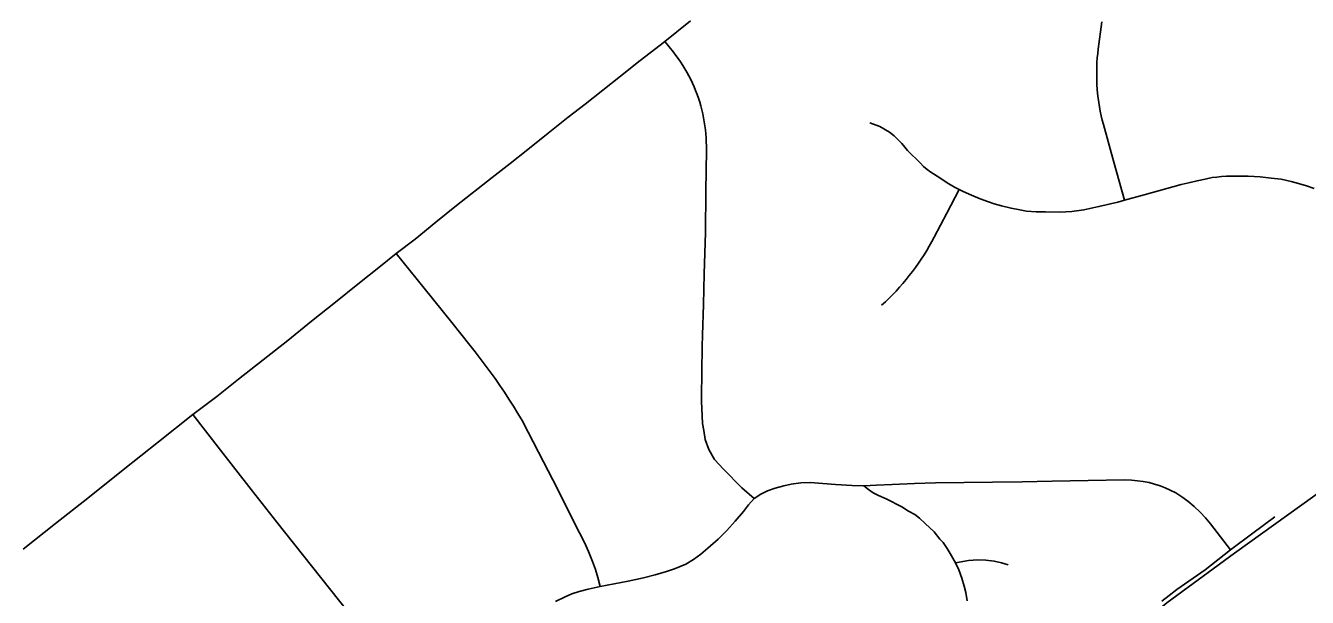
# Model space of a CAD drawing. Extents: x 103424 to 290657, y 38711 to 110967.
# Drawn here: x 214249.348 to 214249.7889, y 40213.2843 to 40213.481 of the extents above; entities that cross this region are included whole.
import ezdxf

# ---------------------------------------------------------------- set-up
doc = ezdxf.new("R2010")
doc.units = 0
for name, color, linetype in [('GM_X_County_Road', 7, 'Continuous'), ('GM_X_Rail_Line', 7, 'Continuous'), ('GM_X_Township_Road', 7, 'Continuous')]:
    doc.layers.add(name, color=color, linetype=linetype)

msp = doc.modelspace()

# ---------------------------------------------------------------- linework, layer by layer
at = {"layer": 'GM_X_County_Road'}
msp.add_lwpolyline([(214249.34715, 40213.3009), (214249.35826, 40213.30968), (214249.36936, 40213.31846), (214249.38152, 40213.32812), (214249.38761, 40213.33296), (214249.3937, 40213.3378), (214249.40551, 40213.34715), (214249.41376, 40213.35342), (214249.42125, 40213.3594), (214249.4297, 40213.36604), (214249.43815, 40213.37268), (214249.44635, 40213.37928), (214249.45456, 40213.38588), (214249.46229, 40213.39207), (214249.47001, 40213.39827), (214249.47548, 40213.40254), (214249.48193, 40213.40747), (214249.48907, 40213.41331), (214249.49622, 40213.41914), (214249.50843, 40213.42873), (214249.5146, 40213.43357), (214249.52075, 40213.4384), (214249.5277, 40213.44394), (214249.53465, 40213.44949), (214249.5404, 40213.45399), (214249.55262, 40213.46359), (214249.55941, 40213.46892), (214249.56621, 40213.47426), (214249.56781, 40213.47554), (214249.57672, 40213.48261)], dxfattribs=at)
at = {"layer": 'GM_X_Rail_Line'}
msp.add_lwpolyline([(214249.07405, 40212.58207), (214249.11112, 40212.58948), (214249.14781, 40212.60166), (214249.18894, 40212.61841), (214249.21838, 40212.63499), (214249.2495, 40212.65969), (214249.29558, 40212.69713), (214249.34007, 40212.73321), (214249.36869, 40212.76541), (214249.39677, 40212.80462), (214249.42844, 40212.85057), (214249.62583, 40213.13302), (214249.701, 40213.23878), (214249.72118, 40213.2662), (214249.74048, 40213.2824), (214249.76383, 40213.2995), (214249.82726, 40213.34498), (214249.99354, 40213.46547), (214250.03547, 40213.49665)], dxfattribs=at)
at = {"layer": 'GM_X_Township_Road'}
for points in [[(214249.72592, 40213.42092), (214249.72232, 40213.43396), (214249.71872, 40213.447), (214249.71832, 40213.44849), (214249.71797, 40213.44998), (214249.71766, 40213.45149), (214249.71738, 40213.453), (214249.71712, 40213.45452), (214249.7169, 40213.45604), (214249.71674, 40213.45757), (214249.7166, 40213.4591), (214249.71648, 40213.46063), (214249.71641, 40213.46217), (214249.71651, 40213.46832), (214249.7166, 40213.46985), (214249.71677, 40213.47138), (214249.71694, 40213.47291), (214249.71818, 40213.4823)], [(214249.59856, 40213.31826), (214249.59439, 40213.322), (214249.58799, 40213.3284), (214249.58495, 40213.33175), (214249.58294, 40213.33521), (214249.58178, 40213.33856), (214249.58123, 40213.34173), (214249.58076, 40213.34414), (214249.58046, 40213.35182), (214249.58042, 40213.3532), (214249.58056, 40213.36189), (214249.58071, 40213.37059), (214249.58087, 40213.37451), (214249.58111, 40213.38507), (214249.58135, 40213.39564), (214249.58185, 40213.40981), (214249.582, 40213.42399), (214249.58214, 40213.43817), (214249.58205, 40213.44235), (214249.58196, 40213.44374), (214249.58184, 40213.44512), (214249.58165, 40213.44651), (214249.58144, 40213.44789), (214249.5812, 40213.44926), (214249.58092, 40213.45063), (214249.58058, 40213.45198), (214249.58023, 40213.45333), (214249.57985, 40213.45467), (214249.57943, 40213.456), (214249.57895, 40213.45731), (214249.57846, 40213.45861), (214249.57794, 40213.4599), (214249.57737, 40213.46117), (214249.57675, 40213.46243), (214249.57614, 40213.46367), (214249.57545, 40213.4649), (214249.57477, 40213.4661), (214249.57403, 40213.46729), (214249.57327, 40213.46846), (214249.57247, 40213.4696), (214249.57167, 40213.47073), (214249.57079, 40213.47183), (214249.56781, 40213.47554)], [(214249.63843, 40213.44751), (214249.64178, 40213.44629), (214249.64518, 40213.44435), (214249.64669, 40213.44306), (214249.64936, 40213.44037), (214249.65042, 40213.43921), (214249.65131, 40213.43804), (214249.65266, 40213.43658), (214249.65448, 40213.43498), (214249.65566, 40213.43373), (214249.65686, 40213.43256), (214249.65804, 40213.43153), (214249.65932, 40213.43057), (214249.66242, 40213.42857), (214249.66501, 40213.42687), (214249.66751, 40213.42544), (214249.66912, 40213.42464), (214249.67049, 40213.42391), (214249.67334, 40213.42263), (214249.67633, 40213.42142), (214249.67922, 40213.42035), (214249.68117, 40213.41971), (214249.6837, 40213.419), (214249.68694, 40213.41815), (214249.68996, 40213.41758), (214249.69228, 40213.41712), (214249.69562, 40213.4169), (214249.69882, 40213.41686), (214249.70373, 40213.41683), (214249.70783, 40213.41697), (214249.71203, 40213.41758), (214249.71719, 40213.41872), (214249.72363, 40213.42028), (214249.72592, 40213.42092), (214249.73274, 40213.42281), (214249.74544, 40213.42626), (214249.74854, 40213.42704), (214249.75096, 40213.42758), (214249.75377, 40213.42818), (214249.75616, 40213.42868), (214249.75769, 40213.42882), (214249.75936, 40213.42907), (214249.76111, 40213.42918), (214249.76851, 40213.42921), (214249.77263, 40213.429), (214249.77644, 40213.42854), (214249.77982, 40213.42811), (214249.78331, 40213.4274), (214249.7858, 40213.42662), (214249.78854, 40213.42583), (214249.79121, 40213.42495)], [(214249.64243, 40213.38475), (214249.64371, 40213.38594), (214249.64497, 40213.38716), (214249.6462, 40213.38841), (214249.64741, 40213.38967), (214249.64857, 40213.39097), (214249.64973, 40213.39228), (214249.65087, 40213.39363), (214249.65196, 40213.395), (214249.65302, 40213.39638), (214249.65407, 40213.39779), (214249.65509, 40213.39921), (214249.65606, 40213.40067), (214249.65701, 40213.40213), (214249.65793, 40213.40363), (214249.65883, 40213.40513), (214249.65969, 40213.40666), (214249.66052, 40213.4082), (214249.66482, 40213.41642), (214249.66912, 40213.42464)], [(214249.54558, 40213.28806), (214249.54482, 40213.29107), (214249.544, 40213.29393), (214249.54303, 40213.29659), (214249.5416, 40213.30005), (214249.54018, 40213.30316), (214249.53681, 40213.30987), (214249.53094, 40213.32159), (214249.52616, 40213.33087), (214249.5209, 40213.34117), (214249.5188, 40213.34513), (214249.51733, 40213.34758), (214249.51581, 40213.35002), (214249.51425, 40213.35243), (214249.51269, 40213.35483), (214249.51108, 40213.35721), (214249.50944, 40213.35956), (214249.50776, 40213.3619), (214249.50608, 40213.36422), (214249.50436, 40213.36651), (214249.5026, 40213.36879), (214249.50083, 40213.37104), (214249.4946, 40213.37883), (214249.48504, 40213.39068), (214249.47548, 40213.40254)], [(214249.40551, 40213.34715), (214249.41505, 40213.33489), (214249.4203, 40213.32814), (214249.42555, 40213.32138), (214249.43441, 40213.31019), (214249.44327, 40213.29899), (214249.45292, 40213.28681), (214249.45869, 40213.27954), (214249.46446, 40213.27226), (214249.4686, 40213.26691)], [(214249.5303, 40213.28283), (214249.53362, 40213.28452), (214249.53584, 40213.28546), (214249.53844, 40213.28631), (214249.5415, 40213.28716), (214249.54558, 40213.28806), (214249.55519, 40213.2899), (214249.56053, 40213.29102), (214249.56457, 40213.29206), (214249.56847, 40213.29322), (214249.57117, 40213.29412), (214249.57318, 40213.29488), (214249.57508, 40213.29574), (214249.57768, 40213.29731), (214249.58021, 40213.29918), (214249.58263, 40213.30117), (214249.58625, 40213.30431), (214249.58913, 40213.3073), (214249.59208, 40213.31055), (214249.59488, 40213.31385), (214249.59669, 40213.31614), (214249.59856, 40213.31826), (214249.60085, 40213.31982), (214249.60314, 40213.32091), (214249.6058, 40213.32182), (214249.60882, 40213.32266), (214249.61135, 40213.32321), (214249.61461, 40213.32369), (214249.61787, 40213.32375), (214249.62218, 40213.32349), (214249.62656, 40213.32314), (214249.63235, 40213.32278), (214249.63634, 40213.32266), (214249.63791, 40213.32145), (214249.63953, 40213.32028), (214249.64135, 40213.31935), (214249.64396, 40213.31822), (214249.6494, 40213.31538), (214249.65164, 40213.31397), (214249.65385, 40213.31278), (214249.65542, 40213.31153), (214249.65741, 40213.30967), (214249.66046, 40213.30679), (214249.66241, 40213.30435), (214249.66357, 40213.30313), (214249.66494, 40213.30111), (214249.66597, 40213.29938), (214249.66788, 40213.29612), (214249.66898, 40213.29374), (214249.67004, 40213.29089), (214249.67078, 40213.28819), (214249.67135, 40213.28595), (214249.6719, 40213.28306)], [(214249.63634, 40213.32266), (214249.64062, 40213.32284), (214249.64605, 40213.32314), (214249.65372, 40213.32351), (214249.66099, 40213.32364), (214249.67078, 40213.32378), (214249.68057, 40213.32393), (214249.69083, 40213.32408), (214249.70109, 40213.32423), (214249.71353, 40213.32447), (214249.72596, 40213.32471), (214249.72837, 40213.32459), (214249.73042, 40213.32441), (214249.73236, 40213.32416), (214249.73447, 40213.32375), (214249.73635, 40213.32323), (214249.73827, 40213.32261), (214249.73994, 40213.32198), (214249.74173, 40213.32119), (214249.74358, 40213.32025), (214249.74569, 40213.31892), (214249.74774, 40213.31741), (214249.74992, 40213.3156), (214249.75204, 40213.31356), (214249.75385, 40213.31167), (214249.75561, 40213.30955), (214249.76243, 40213.30066)], [(214249.76243, 40213.30066), (214249.77008, 40213.30635), (214249.77774, 40213.31204)], [(214249.73883, 40213.28297), (214249.74129, 40213.28492), (214249.74401, 40213.28699), (214249.75376, 40213.29379), (214249.76243, 40213.30066)], [(214249.66788, 40213.29612), (214249.6723, 40213.29697), (214249.67552, 40213.29719), (214249.67833, 40213.2971), (214249.68115, 40213.29675), (214249.68365, 40213.29621), (214249.68593, 40213.29545)]]:
    msp.add_lwpolyline(points, dxfattribs=at)

doc.saveas('drawing.dxf')
